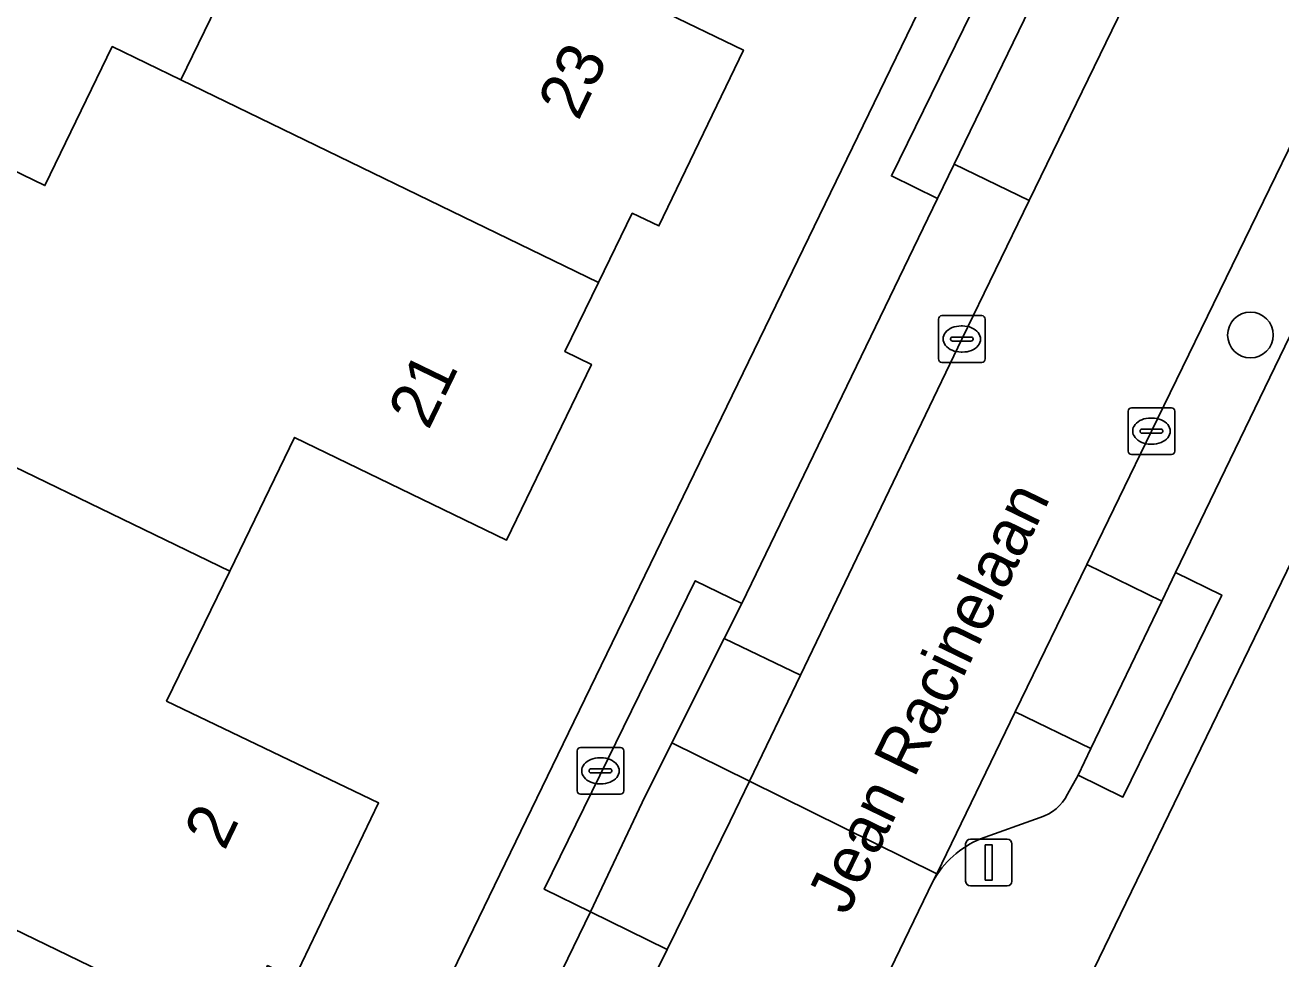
# Model space of a CAD drawing. Extents: x 160455 to 162082, y 388339 to 389736.
# Drawn here: x 160679.51 to 160706.38, y 388946.54 to 388966.52 of the extents above; entities that cross this region are included whole.
import ezdxf

# ---------------------------------------------------------------- set-up
doc = ezdxf.new("R2010")
doc.units = 0
for name, color, linetype in [('IMGEO_Boom', 7, 'Continuous'), ('IMGEO_Brandkraan', 7, 'Continuous'), ('IMGEO_Erf', 7, 'Continuous'), ('IMGEO_Kolk', 7, 'Continuous'), ('IMGEO_Lichtmast', 7, 'Continuous'), ('IMGEO_Openbare_ruimte_label', 7, 'Continuous'), ('IMGEO_Pand', 7, 'Continuous'), ('IMGEO_Pand_nummerreeks', 7, 'Continuous'), ('IMGEO_Parkeervlak_open', 7, 'Continuous'), ('IMGEO_Rijbaan_lokaal_gesloten', 7, 'Continuous'), ('IMGEO_Rijbaan_lokaal_open', 7, 'Continuous'), ('IMGEO_Voetpad_open', 7, 'Continuous')]:
    doc.layers.add(name, color=color, linetype=linetype)

msp = doc.modelspace()

# ---------------------------------------------------------------- linework, layer by layer
at = {"layer": 'IMGEO_Boom'}
msp.add_circle((160705.732, 388959.892), 0.489, dxfattribs=at)
at = {"layer": 'IMGEO_Brandkraan'}
for p, q in [((160691.319, 388950.14), (160691.319, 388950.992)), ((160691.394, 388951.066), (160692.246, 388951.066)), ((160691.807, 388950.846), (160691.832, 388950.846)), ((160692.32, 388950.992), (160692.32, 388950.14)), ((160691.578, 388950.56), (160691.578, 388950.572)), ((160691.621, 388950.609), (160692.019, 388950.609)), ((160692.062, 388950.572), (160692.062, 388950.56)), ((160692.016, 388950.523), (160691.618, 388950.523)), ((160692.246, 388950.066), (160691.394, 388950.066)), ((160691.83, 388950.286), (160691.805, 388950.286))]:
    msp.add_line(p, q, dxfattribs=at)
for points in [[(160691.319, 388950.14), (160691.319, 388950.992)], [(160691.394, 388951.066), (160692.246, 388951.066)], [(160692.32, 388950.992), (160692.32, 388950.14)], [(160692.246, 388950.066), (160691.394, 388950.066)]]:
    msp.add_lwpolyline(points, dxfattribs=at)
for centre, radius, start, end in [((160691.396, 388950.99), 0.0765, 91.552, 178.448), ((160691.396, 388950.99), 0.0765, 91.552, 178.448), ((160692.244, 388950.99), 0.0765, 1.552, 88.448), ((160692.244, 388950.99), 0.0765, 1.552, 88.448), ((160691.618, 388950.569), 0.0403, 85.8775, 175.7526), ((160691.615, 388950.559), 0.0366, 178.938, 274.7102), ((160692.019, 388950.566), 0.043, 264.8664, 352.4533), ((160692.023, 388950.571), 0.0386, 1.7309, 96.639), ((160691.396, 388950.142), 0.0765, 181.552, 268.448), ((160691.396, 388950.142), 0.0765, 181.552, 268.448), ((160692.244, 388950.142), 0.0765, 271.552, 358.448), ((160692.244, 388950.142), 0.0765, 271.552, 358.448)]:
    msp.add_arc(centre, radius, start, end, dxfattribs=at)
for centre, major_axis, ratio, start_param, end_param in [((160691.806, 388950.566), (-0.387, 0.002), 0.722429, 4.712389, 7.853982), ((160691.831, 388950.566), (-0.39, 0.002), 0.717154, 1.570796, 4.712389)]:
    msp.add_ellipse(centre, major_axis=major_axis, ratio=ratio, start_param=start_param, end_param=end_param, dxfattribs=at)
at = {"layer": 'IMGEO_Erf'}
for points in [[(160729.207, 389001.634), (160728.414, 389000), (160702.377, 388946.323)], [(160657.921, 388890.507), (160660.482, 388891.731), (160661.527, 388892.231), (160663.339, 388894.117), (160675.312, 388918.745), (160667.999, 388922.239), (160669.423, 388925.093), (160666.641, 388926.482), (160667.999, 388929.204), (160678.026, 388924.35), (160691.138, 388951.382), (160704.109, 388978.111)], [(160679.211, 388963.44), (160679.93, 388963.091), (160681.373, 388966.065), (160682.838, 388965.354), (160684.23, 388968.222)], [(160693.08, 388966.86), (160694.88, 388965.989), (160693.07, 388962.225), (160692.502, 388962.498), (160691.781, 388961.017), (160691.061, 388959.537), (160691.628, 388959.263), (160689.806, 388955.5), (160685.274, 388957.702), (160683.886, 388954.841), (160682.536, 388952.059), (160687.072, 388949.879), (160685.262, 388946.113), (160684.697, 388946.401), (160683.97, 388944.903), (160683.25, 388943.421), (160683.816, 388943.144), (160681.987, 388939.4), (160677.378, 388941.651)]]:
    msp.add_lwpolyline(points, dxfattribs=at)
at = {"layer": 'IMGEO_Kolk'}
for p, q in [((160699.129, 388960.306), (160699.981, 388960.306)), ((160699.054, 388959.38), (160699.054, 388960.232)), ((160699.542, 388960.086), (160699.567, 388960.086)), ((160700.055, 388960.232), (160700.055, 388959.38)), ((160699.313, 388959.8), (160699.313, 388959.812)), ((160699.751, 388959.763), (160699.353, 388959.763)), ((160699.356, 388959.849), (160699.754, 388959.849)), ((160699.797, 388959.812), (160699.797, 388959.8)), ((160699.565, 388959.526), (160699.54, 388959.526)), ((160699.981, 388959.306), (160699.129, 388959.306)), ((160703.112, 388957.41), (160703.112, 388958.262)), ((160703.187, 388958.336), (160704.039, 388958.336)), ((160703.6, 388958.116), (160703.625, 388958.116)), ((160704.113, 388958.262), (160704.113, 388957.41)), ((160703.371, 388957.83), (160703.371, 388957.842)), ((160703.414, 388957.879), (160703.812, 388957.879)), ((160703.855, 388957.842), (160703.855, 388957.83)), ((160703.809, 388957.793), (160703.411, 388957.793)), ((160703.623, 388957.556), (160703.598, 388957.556)), ((160704.039, 388957.336), (160703.187, 388957.336))]:
    msp.add_line(p, q, dxfattribs=at)
for points in [[(160699.129, 388960.306), (160699.981, 388960.306)], [(160699.054, 388959.38), (160699.054, 388960.232)], [(160700.055, 388960.232), (160700.055, 388959.38)], [(160699.981, 388959.306), (160699.129, 388959.306)], [(160703.112, 388957.41), (160703.112, 388958.262)], [(160703.187, 388958.336), (160704.039, 388958.336)], [(160704.113, 388958.262), (160704.113, 388957.41)], [(160704.039, 388957.336), (160703.187, 388957.336)]]:
    msp.add_lwpolyline(points, dxfattribs=at)
for centre, radius, start, end in [((160699.131, 388960.23), 0.0765, 91.552, 178.448), ((160699.131, 388960.23), 0.0765, 91.552, 178.448), ((160699.979, 388960.23), 0.0765, 1.552, 88.448), ((160699.979, 388960.23), 0.0765, 1.552, 88.448), ((160699.353, 388959.809), 0.0403, 85.8775, 175.7526), ((160699.35, 388959.799), 0.0366, 178.938, 274.7102), ((160699.754, 388959.806), 0.043, 264.8664, 352.4533), ((160699.758, 388959.811), 0.0386, 1.7309, 96.639), ((160699.131, 388959.382), 0.0765, 181.552, 268.448), ((160699.131, 388959.382), 0.0765, 181.552, 268.448), ((160699.979, 388959.382), 0.0765, 271.552, 358.448), ((160699.979, 388959.382), 0.0765, 271.552, 358.448), ((160703.189, 388958.26), 0.0765, 91.552, 178.448), ((160703.189, 388958.26), 0.0765, 91.552, 178.448), ((160704.037, 388958.26), 0.0765, 1.552, 88.448), ((160704.037, 388958.26), 0.0765, 1.552, 88.448), ((160703.411, 388957.839), 0.0403, 85.8775, 175.7526), ((160703.408, 388957.829), 0.0366, 178.938, 274.7102), ((160703.812, 388957.836), 0.043, 264.8664, 352.4533), ((160703.816, 388957.841), 0.0386, 1.7309, 96.639), ((160703.189, 388957.412), 0.0765, 181.552, 268.448), ((160703.189, 388957.412), 0.0765, 181.552, 268.448), ((160704.037, 388957.412), 0.0765, 271.552, 358.448), ((160704.037, 388957.412), 0.0765, 271.552, 358.448)]:
    msp.add_arc(centre, radius, start, end, dxfattribs=at)
for centre, major_axis, ratio, start_param, end_param in [((160699.541, 388959.806), (-0.387, 0.002), 0.722429, 4.712389, 7.853982), ((160699.566, 388959.806), (-0.39, 0.002), 0.717154, 1.570796, 4.712389), ((160703.599, 388957.836), (-0.387, 0.002), 0.722429, 4.712389, 7.853982), ((160703.624, 388957.836), (-0.39, 0.002), 0.717154, 1.570796, 4.712389)]:
    msp.add_ellipse(centre, major_axis=major_axis, ratio=ratio, start_param=start_param, end_param=end_param, dxfattribs=at)
at = {"layer": 'IMGEO_Lichtmast'}
for p, q in [((160699.637, 388948.205), (160699.637, 388949.005)), ((160699.637, 388949.005), (160699.637, 388948.205)), ((160699.737, 388949.105), (160700.527, 388949.105)), ((160700.527, 388949.105), (160699.737, 388949.105)), ((160700.627, 388949.005), (160700.627, 388948.205)), ((160700.627, 388948.205), (160700.627, 388949.005)), ((160700.527, 388948.105), (160699.737, 388948.105)), ((160699.737, 388948.105), (160700.527, 388948.105))]:
    msp.add_line(p, q, dxfattribs=at)
msp.add_lwpolyline([(160700.057, 388948.98), (160700.207, 388948.98), (160700.207, 388948.23), (160700.057, 388948.23), (160700.057, 388948.98)], dxfattribs=at)
for centre, start, end in [((160699.737, 388949.005), 90, 180), ((160699.737, 388949.005), 90, 180), ((160700.527, 388949.005), 0, 90), ((160700.527, 388949.005), 360, 90), ((160699.737, 388948.205), 180, 270), ((160699.737, 388948.205), 180, 270), ((160700.527, 388948.205), 270, 0), ((160700.527, 388948.205), 270, 0)]:
    msp.add_arc(centre, 0.1, start, end, dxfattribs=at)
at = {"layer": 'IMGEO_Pand'}
for points in [[(160694.412, 388969.615), (160691.619, 388971.038), (160684.562, 388974.467), (160682.725, 388970.682), (160682.046, 388969.282), (160684.23, 388968.222), (160682.838, 388965.354), (160691.781, 388961.017), (160692.502, 388962.498), (160693.07, 388962.225), (160694.88, 388965.989), (160693.08, 388966.86)], [(160691.781, 388961.017), (160682.838, 388965.354), (160681.373, 388966.065), (160679.93, 388963.091), (160679.211, 388963.44), (160676.722, 388958.308), (160683.886, 388954.841), (160685.274, 388957.702), (160689.806, 388955.5), (160691.628, 388959.263), (160691.061, 388959.537)], [(160676.722, 388958.308), (160675.233, 388955.238), (160675.969, 388954.881), (160673.574, 388949.941), (160683.97, 388944.903), (160684.697, 388946.401), (160685.262, 388946.113), (160687.072, 388949.879), (160682.536, 388952.059), (160683.886, 388954.841)], [(160676.02, 388938.842), (160677.378, 388941.651), (160681.987, 388939.4), (160683.816, 388943.144), (160683.25, 388943.421), (160683.97, 388944.903), (160673.574, 388949.941), (160671.191, 388945.025), (160670.455, 388945.381), (160668.962, 388942.301)]]:
    msp.add_lwpolyline(points, close=True, dxfattribs=at)
at = {"layer": 'IMGEO_Parkeervlak_open'}
for points in [[(160703.649, 388968.231), (160702.04, 388969.013), (160699.392, 388963.545), (160700.994, 388962.767)], [(160708.596, 388964.04), (160708.921, 388964.71), (160707.335, 388965.483), (160703.612, 388957.837), (160702.227, 388954.981), (160703.837, 388954.2), (160704.131, 388954.813)], [(160699.556, 388959.806), (160700.994, 388962.767), (160699.392, 388963.545), (160699.037, 388962.811), (160694.843, 388954.148), (160694.467, 388953.396), (160696.1, 388952.612)], [(160703.837, 388954.2), (160702.227, 388954.981), (160700.698, 388951.828), (160702.319, 388951.042)], [(160696.1, 388952.612), (160694.467, 388953.396), (160693.351, 388951.163), (160695.01, 388950.344)], [(160694.6, 388949.491), (160695.01, 388950.344), (160693.351, 388951.163), (160692.713, 388949.888), (160691.606, 388947.55), (160693.247, 388946.742)], [(160692.061, 388944.331), (160693.247, 388946.742), (160691.606, 388947.55), (160686.63, 388937.298), (160686.513, 388937.056), (160688.141, 388936.264)]]:
    msp.add_lwpolyline(points, close=True, dxfattribs=at)
for points in [[(160702.046, 388950.474), (160702.319, 388951.042), (160700.698, 388951.828), (160699.018, 388948.363), (160698.937, 388948.196)], [(160701.817, 388950.065), (160702.046, 388950.474)], [(160699.958, 388949.11), (160701.232, 388949.569)]]:
    msp.add_lwpolyline(points, dxfattribs=at)
for centre, radius, start, end in [((160700.965, 388950.476), 0.946, 286.3706, 334.2161), ((160700.72, 388947.232), 2.027, 112.0747, 151.5952)]:
    msp.add_arc(centre, radius, start, end, dxfattribs=at)
at = {"layer": 'IMGEO_Rijbaan_lokaal_gesloten'}
msp.add_lwpolyline([(160716.684, 388995.115), (160711.98, 388985.4), (160709.111, 388979.474), (160708.825, 388978.885), (160703.649, 388968.231), (160700.994, 388962.767), (160699.556, 388959.806), (160696.1, 388952.612), (160695.01, 388950.344), (160699.018, 388948.363), (160700.698, 388951.828), (160702.227, 388954.981), (160703.612, 388957.837), (160707.335, 388965.483), (160710.203, 388971.374), (160713.063, 388977.247), (160714.914, 388981.07), (160717.76, 388986.947), (160722.795, 388997.343)], dxfattribs=at)
at = {"layer": 'IMGEO_Rijbaan_lokaal_open'}
msp.add_lwpolyline([(160696.612, 388943.387), (160698.937, 388948.196), (160699.018, 388948.363), (160695.01, 388950.344), (160694.6, 388949.491), (160693.247, 388946.742), (160692.061, 388944.331), (160688.141, 388936.264), (160685.378, 388930.578), (160684.846, 388929.483), (160683.336, 388926.342), (160687.359, 388924.247), (160687.787, 388925.075), (160688.161, 388925.909)], dxfattribs=at)
at = {"layer": 'IMGEO_Voetpad_open'}
for points in [[(160717.954, 389006.662), (160714.723, 389000), (160704.109, 388978.111), (160691.138, 388951.382), (160678.026, 388924.35), (160675.312, 388918.745), (160663.339, 388894.117), (160661.527, 388892.231), (160660.482, 388891.731), (160657.921, 388890.507)], [(160676.337, 388918.613), (160680.775, 388927.647), (160681.762, 388927.162), (160683.757, 388931.366), (160682.769, 388931.85), (160685.666, 388937.77), (160686.63, 388937.298), (160691.606, 388947.55), (160690.618, 388948.034), (160693.849, 388954.635), (160694.843, 388954.148), (160699.037, 388962.811), (160698.049, 388963.295), (160701.64, 388970.632), (160702.597, 388970.163), (160706.047, 388977.185), (160706.937, 388979.099), (160705.949, 388979.583), (160709.933, 388987.723), (160710.888, 388987.255), (160715.085, 388995.868), (160717.091, 389000), (160718.738, 389003.391)], [(160702.377, 388946.323), (160728.414, 389000), (160729.207, 389001.634)], [(160726.244, 389000.376), (160727.238, 388999.89), (160725.121, 388995.564), (160724.133, 388996.048), (160719.66, 388986.831), (160720.668, 388986.338), (160716.954, 388978.748), (160715.966, 388979.232), (160712.024, 388971.102), (160713.035, 388970.607), (160709.584, 388963.556), (160708.596, 388964.04), (160704.131, 388954.813), (160705.119, 388954.329), (160703.003, 388950.006), (160702.046, 388950.474), (160701.817, 388950.065)], [(160701.232, 388949.569), (160699.958, 388949.11)], [(160698.937, 388948.196), (160696.612, 388943.387)]]:
    msp.add_lwpolyline(points, dxfattribs=at)
for points in [[(160702.04, 388969.013), (160702.597, 388970.163), (160701.64, 388970.632), (160698.049, 388963.295), (160699.037, 388962.811), (160699.392, 388963.545)], [(160693.351, 388951.163), (160694.467, 388953.396), (160694.843, 388954.148), (160693.849, 388954.635), (160690.618, 388948.034), (160691.606, 388947.55), (160692.713, 388949.888)], [(160705.119, 388954.329), (160704.131, 388954.813), (160703.837, 388954.2), (160702.319, 388951.042), (160702.046, 388950.474), (160703.003, 388950.006)]]:
    msp.add_lwpolyline(points, close=True, dxfattribs=at)
for centre, radius, start, end in [((160700.965, 388950.476), 0.946, 286.3706, 334.2161), ((160700.72, 388947.232), 2.027, 112.0747, 151.5952)]:
    msp.add_arc(centre, radius, start, end, dxfattribs=at)

# ---------------------------------------------------------------- texts
at = {"layer": 'IMGEO_Openbare_ruimte_label'}
msp.add_text('Jean Racinelaan', height=1, rotation=64.0758, dxfattribs=at).set_placement((160697.102, 388947.448))
at = {"layer": 'IMGEO_Pand_nummerreeks'}
for s, rotation, p in [('23', 64.3202, (160691.346, 388964.454)), ('21', 64.1655, (160688.139, 388957.838)), ('2', 64.3303, (160683.775, 388948.838))]:
    msp.add_text(s, height=1, rotation=rotation, dxfattribs=at).set_placement(p)

doc.saveas('drawing.dxf')
